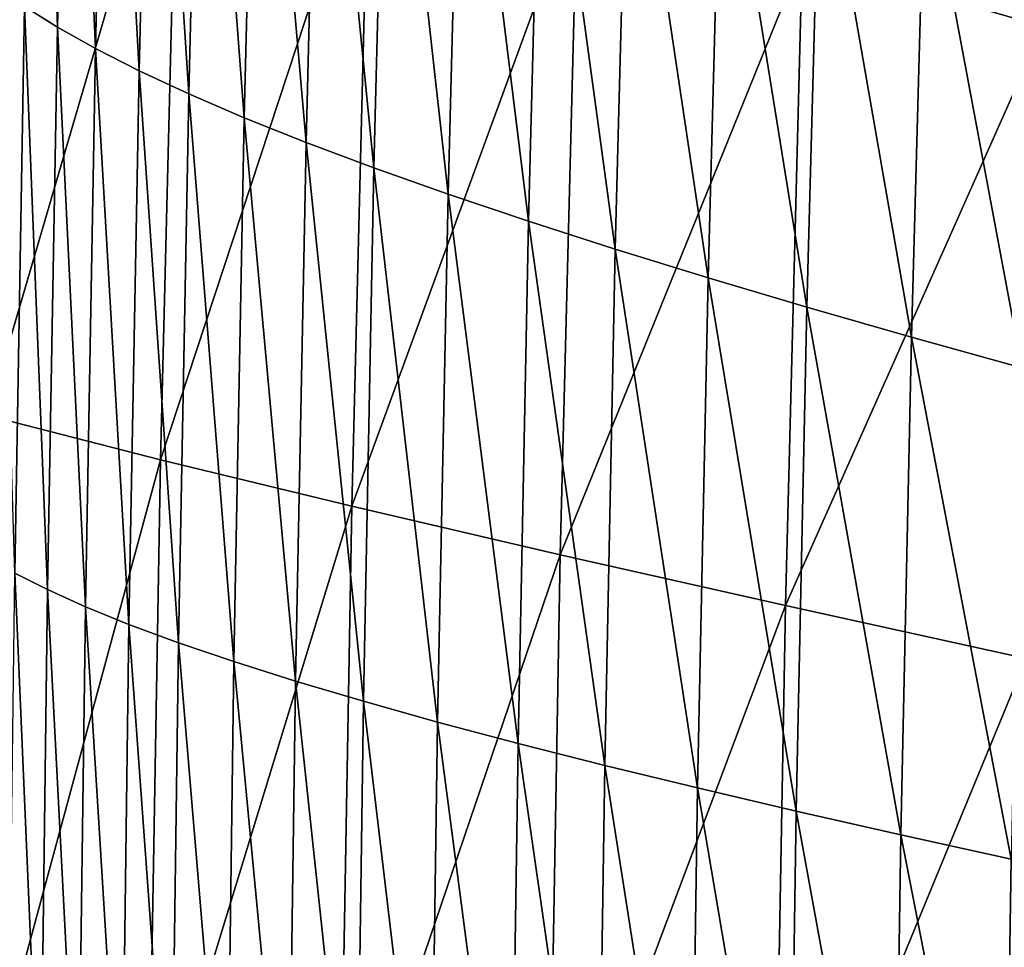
# Model space of a CAD drawing. Header units: millimetres. Extents: x -300 to 300, y -500 to 500.
# Tile 386 of 656: x -282 to -256, y 45 to 69. Entities that reach past the tile are written whole.
import ezdxf

# ---------------------------------------------------------------- set-up
doc = ezdxf.new("R2010")
doc.units = ezdxf.units.MM
doc.header["$LTSCALE"] = 81.481481
doc.layers.add('20', color=7, linetype='CONTINUOUS')
doc.layers.add('22', color=7, linetype='CONTINUOUS')

msp = doc.modelspace()

# ---------------------------------------------------------------- linework, layer by layer
at = {"layer": '20', "color": 7, "linetype": 'CONTINUOUS'}
for points in [[(-255.008, 68.729, 49.574), (-254.441, 84.82, 49.635), (-261.301, 70.541, 46.858), (-255.008, 68.729, 49.574)], [(-282.598, 58.554, 34.213), (-277.623, 75.527, 37.676), (-282.148, 77.033, 34.253), (-282.598, 58.554, 34.213)], [(-278.073, 57.4, 37.632), (-277.623, 75.527, 37.676), (-282.598, 58.554, 34.213), (-278.073, 57.4, 37.632)], [(-278.073, 57.4, 37.632), (-272.627, 73.942, 40.914), (-277.623, 75.527, 37.676), (-278.073, 57.4, 37.632)], [(-273.076, 56.187, 40.869), (-272.627, 73.942, 40.914), (-278.073, 57.4, 37.632), (-273.076, 56.187, 40.869)], [(-273.076, 56.187, 40.869), (-267.18, 72.279, 43.973), (-272.627, 73.942, 40.914), (-273.076, 56.187, 40.869)], [(-267.626, 54.916, 43.927), (-267.18, 72.279, 43.973), (-273.076, 56.187, 40.869), (-267.626, 54.916, 43.927)], [(-267.626, 54.916, 43.927), (-261.301, 70.541, 46.858), (-267.18, 72.279, 43.973), (-267.626, 54.916, 43.927)], [(-261.743, 53.589, 46.811), (-261.301, 70.541, 46.858), (-267.626, 54.916, 43.927), (-261.743, 53.589, 46.811)], [(-261.743, 53.589, 46.811), (-255.008, 68.729, 49.574), (-261.301, 70.541, 46.858), (-261.743, 53.589, 46.811)], [(-255.445, 52.206, 49.526), (-255.008, 68.729, 49.574), (-261.743, 53.589, 46.811), (-255.445, 52.206, 49.526)], [(-282.915, 39.559, 34.183), (-278.073, 57.4, 37.632), (-282.598, 58.554, 34.213), (-282.915, 39.559, 34.183)], [(-278.391, 38.774, 37.601), (-278.073, 57.4, 37.632), (-282.915, 39.559, 34.183), (-278.391, 38.774, 37.601)], [(-278.391, 38.774, 37.601), (-273.076, 56.187, 40.869), (-278.073, 57.4, 37.632), (-278.391, 38.774, 37.601)], [(-273.393, 37.949, 40.836), (-273.076, 56.187, 40.869), (-278.391, 38.774, 37.601), (-273.393, 37.949, 40.836)], [(-273.393, 37.949, 40.836), (-267.626, 54.916, 43.927), (-273.076, 56.187, 40.869), (-273.393, 37.949, 40.836)], [(-267.941, 37.086, 43.893), (-267.626, 54.916, 43.927), (-273.393, 37.949, 40.836), (-267.941, 37.086, 43.893)], [(-267.941, 37.086, 43.893), (-261.743, 53.589, 46.811), (-267.626, 54.916, 43.927), (-267.941, 37.086, 43.893)], [(-262.055, 36.184, 46.776), (-261.743, 53.589, 46.811), (-267.941, 37.086, 43.893), (-262.055, 36.184, 46.776)], [(-262.055, 36.184, 46.776), (-255.445, 52.206, 49.526), (-261.743, 53.589, 46.811), (-262.055, 36.184, 46.776)], [(-255.753, 35.246, 49.491), (-255.445, 52.206, 49.526), (-262.055, 36.184, 46.776), (-255.753, 35.246, 49.491)]]:
    msp.add_3dface(points, dxfattribs=at)
at = {"layer": '22', "color": 7, "linetype": 'CONTINUOUS'}
for points in [[(-281.623, 69.25, 12.669), (-281.296, 83.744, 12.657), (-280.765, 68.71, 14.115), (-281.623, 69.25, 12.669)], [(-280.765, 68.71, 14.115), (-281.296, 83.744, 12.657), (-280.435, 83.097, 14.109), (-280.765, 68.71, 14.115)], [(-280.765, 68.71, 14.115), (-280.435, 83.097, 14.109), (-279.771, 68.148, 15.569), (-280.765, 68.71, 14.115)], [(-279.771, 68.148, 15.569), (-280.435, 83.097, 14.109), (-279.437, 82.424, 15.569), (-279.771, 68.148, 15.569)], [(-279.771, 68.148, 15.569), (-279.437, 82.424, 15.569), (-278.63, 67.566, 17.036), (-279.771, 68.148, 15.569)], [(-278.63, 67.566, 17.036), (-279.437, 82.424, 15.569), (-278.294, 81.726, 17.041), (-278.63, 67.566, 17.036)], [(-278.63, 67.566, 17.036), (-278.294, 81.726, 17.041), (-277.335, 66.962, 18.514), (-278.63, 67.566, 17.036)], [(-277.335, 66.962, 18.514), (-278.294, 81.726, 17.041), (-276.996, 81.002, 18.524), (-277.335, 66.962, 18.514)], [(-277.335, 66.962, 18.514), (-276.996, 81.002, 18.524), (-275.882, 66.338, 20.002), (-277.335, 66.962, 18.514)], [(-275.882, 66.338, 20.002), (-276.996, 81.002, 18.524), (-275.541, 80.253, 20.016), (-275.882, 66.338, 20.002)], [(-275.882, 66.338, 20.002), (-275.541, 80.253, 20.016), (-274.27, 65.692, 21.494), (-275.882, 66.338, 20.002)], [(-274.27, 65.692, 21.494), (-275.541, 80.253, 20.016), (-273.926, 79.478, 21.512), (-274.27, 65.692, 21.494)], [(-274.27, 65.692, 21.494), (-273.926, 79.478, 21.512), (-272.495, 65.027, 22.986), (-274.27, 65.692, 21.494)], [(-272.495, 65.027, 22.986), (-273.926, 79.478, 21.512), (-272.15, 78.678, 23.007), (-272.495, 65.027, 22.986)], [(-272.495, 65.027, 22.986), (-272.15, 78.678, 23.007), (-270.557, 64.34, 24.475), (-272.495, 65.027, 22.986)], [(-270.557, 64.34, 24.475), (-272.15, 78.678, 23.007), (-270.21, 77.852, 24.499), (-270.557, 64.34, 24.475)], [(-270.557, 64.34, 24.475), (-270.21, 77.852, 24.499), (-268.453, 63.633, 25.956), (-270.557, 64.34, 24.475)], [(-268.453, 63.633, 25.956), (-270.21, 77.852, 24.499), (-268.106, 77.002, 25.982), (-268.453, 63.633, 25.956)], [(-268.453, 63.633, 25.956), (-268.106, 77.002, 25.982), (-266.187, 62.906, 27.423), (-268.453, 63.633, 25.956)], [(-266.187, 62.906, 27.423), (-268.106, 77.002, 25.982), (-265.839, 76.127, 27.451), (-266.187, 62.906, 27.423)], [(-266.187, 62.906, 27.423), (-265.839, 76.127, 27.451), (-263.761, 62.159, 28.873), (-266.187, 62.906, 27.423)], [(-263.761, 62.159, 28.873), (-265.839, 76.127, 27.451), (-263.413, 75.227, 28.904), (-263.761, 62.159, 28.873)], [(-263.761, 62.159, 28.873), (-263.413, 75.227, 28.904), (-261.18, 61.392, 30.303), (-263.761, 62.159, 28.873)], [(-261.18, 61.392, 30.303), (-263.413, 75.227, 28.904), (-260.832, 74.304, 30.335), (-261.18, 61.392, 30.303)], [(-261.18, 61.392, 30.303), (-260.832, 74.304, 30.335), (-258.447, 60.606, 31.71), (-261.18, 61.392, 30.303)], [(-258.447, 60.606, 31.71), (-260.832, 74.304, 30.335), (-258.1, 73.357, 31.744), (-258.447, 60.606, 31.71)], [(-258.447, 60.606, 31.71), (-258.1, 73.357, 31.744), (-255.564, 59.801, 33.091), (-258.447, 60.606, 31.71)], [(-255.564, 59.801, 33.091), (-258.1, 73.357, 31.744), (-255.218, 72.386, 33.125), (-255.564, 59.801, 33.091)], [(-281.882, 54.434, 12.679), (-282.353, 69.77, 11.229), (-281.623, 69.25, 12.669), (-281.882, 54.434, 12.679)], [(-281.882, 54.434, 12.679), (-281.623, 69.25, 12.669), (-281.026, 54.005, 14.12), (-281.882, 54.434, 12.679)], [(-281.026, 54.005, 14.12), (-281.623, 69.25, 12.669), (-280.765, 68.71, 14.115), (-281.026, 54.005, 14.12)], [(-281.026, 54.005, 14.12), (-280.765, 68.71, 14.115), (-280.034, 53.559, 15.569), (-281.026, 54.005, 14.12)], [(-280.034, 53.559, 15.569), (-280.765, 68.71, 14.115), (-279.771, 68.148, 15.569), (-280.034, 53.559, 15.569)], [(-280.034, 53.559, 15.569), (-279.771, 68.148, 15.569), (-278.896, 53.097, 17.031), (-280.034, 53.559, 15.569)], [(-278.896, 53.097, 17.031), (-279.771, 68.148, 15.569), (-278.63, 67.566, 17.036), (-278.896, 53.097, 17.031)], [(-278.896, 53.097, 17.031), (-278.63, 67.566, 17.036), (-277.603, 52.619, 18.506), (-278.896, 53.097, 17.031)], [(-277.603, 52.619, 18.506), (-278.63, 67.566, 17.036), (-277.335, 66.962, 18.514), (-277.603, 52.619, 18.506)], [(-277.603, 52.619, 18.506), (-277.335, 66.962, 18.514), (-276.152, 52.125, 19.99), (-277.603, 52.619, 18.506)], [(-276.152, 52.125, 19.99), (-277.335, 66.962, 18.514), (-275.882, 66.338, 20.002), (-276.152, 52.125, 19.99)], [(-276.152, 52.125, 19.99), (-275.882, 66.338, 20.002), (-274.541, 51.614, 21.479), (-276.152, 52.125, 19.99)], [(-274.541, 51.614, 21.479), (-275.882, 66.338, 20.002), (-274.27, 65.692, 21.494), (-274.541, 51.614, 21.479)], [(-274.541, 51.614, 21.479), (-274.27, 65.692, 21.494), (-272.769, 51.087, 22.969), (-274.541, 51.614, 21.479)], [(-272.769, 51.087, 22.969), (-274.27, 65.692, 21.494), (-272.495, 65.027, 22.986), (-272.769, 51.087, 22.969)], [(-272.769, 51.087, 22.969), (-272.495, 65.027, 22.986), (-270.832, 50.544, 24.455), (-272.769, 51.087, 22.969)], [(-270.832, 50.544, 24.455), (-272.495, 65.027, 22.986), (-270.557, 64.34, 24.475), (-270.832, 50.544, 24.455)], [(-270.832, 50.544, 24.455), (-270.557, 64.34, 24.475), (-268.729, 49.986, 25.934), (-270.832, 50.544, 24.455)], [(-268.729, 49.986, 25.934), (-270.557, 64.34, 24.475), (-268.453, 63.633, 25.956), (-268.729, 49.986, 25.934)], [(-268.729, 49.986, 25.934), (-268.453, 63.633, 25.956), (-266.463, 49.411, 27.399), (-268.729, 49.986, 25.934)], [(-266.463, 49.411, 27.399), (-268.453, 63.633, 25.956), (-266.187, 62.906, 27.423), (-266.463, 49.411, 27.399)], [(-266.463, 49.411, 27.399), (-266.187, 62.906, 27.423), (-264.038, 48.822, 28.848), (-266.463, 49.411, 27.399)], [(-264.038, 48.822, 28.848), (-266.187, 62.906, 27.423), (-263.761, 62.159, 28.873), (-264.038, 48.822, 28.848)], [(-264.038, 48.822, 28.848), (-263.761, 62.159, 28.873), (-261.456, 48.216, 30.277), (-264.038, 48.822, 28.848)], [(-261.456, 48.216, 30.277), (-263.761, 62.159, 28.873), (-261.18, 61.392, 30.303), (-261.456, 48.216, 30.277)], [(-261.456, 48.216, 30.277), (-261.18, 61.392, 30.303), (-258.722, 47.596, 31.683), (-261.456, 48.216, 30.277)], [(-258.722, 47.596, 31.683), (-261.18, 61.392, 30.303), (-258.447, 60.606, 31.71), (-258.722, 47.596, 31.683)], [(-258.722, 47.596, 31.683), (-258.447, 60.606, 31.71), (-255.839, 46.961, 33.063), (-258.722, 47.596, 31.683)], [(-255.839, 46.961, 33.063), (-258.447, 60.606, 31.71), (-255.564, 59.801, 33.091), (-255.839, 46.961, 33.063)], [(-282.073, 39.292, 12.687), (-281.882, 54.434, 12.679), (-281.22, 38.98, 14.123), (-282.073, 39.292, 12.687)], [(-281.22, 38.98, 14.123), (-281.882, 54.434, 12.679), (-281.026, 54.005, 14.12), (-281.22, 38.98, 14.123)], [(-281.22, 38.98, 14.123), (-281.026, 54.005, 14.12), (-280.229, 38.655, 15.569), (-281.22, 38.98, 14.123)], [(-280.229, 38.655, 15.569), (-281.026, 54.005, 14.12), (-280.034, 53.559, 15.569), (-280.229, 38.655, 15.569)], [(-280.229, 38.655, 15.569), (-280.034, 53.559, 15.569), (-279.093, 38.319, 17.028), (-280.229, 38.655, 15.569)], [(-279.093, 38.319, 17.028), (-280.034, 53.559, 15.569), (-278.896, 53.097, 17.031), (-279.093, 38.319, 17.028)], [(-279.093, 38.319, 17.028), (-278.896, 53.097, 17.031), (-277.801, 37.971, 18.5), (-279.093, 38.319, 17.028)], [(-277.801, 37.971, 18.5), (-278.896, 53.097, 17.031), (-277.603, 52.619, 18.506), (-277.801, 37.971, 18.5)], [(-277.801, 37.971, 18.5), (-277.603, 52.619, 18.506), (-276.352, 37.611, 19.981), (-277.801, 37.971, 18.5)], [(-276.352, 37.611, 19.981), (-277.603, 52.619, 18.506), (-276.152, 52.125, 19.99), (-276.352, 37.611, 19.981)], [(-276.352, 37.611, 19.981), (-276.152, 52.125, 19.99), (-274.743, 37.24, 21.468), (-276.352, 37.611, 19.981)], [(-274.743, 37.24, 21.468), (-276.152, 52.125, 19.99), (-274.541, 51.614, 21.479), (-274.743, 37.24, 21.468)], [(-274.743, 37.24, 21.468), (-274.541, 51.614, 21.479), (-272.972, 36.858, 22.956), (-274.743, 37.24, 21.468)], [(-272.972, 36.858, 22.956), (-274.541, 51.614, 21.479), (-272.769, 51.087, 22.969), (-272.972, 36.858, 22.956)], [(-272.972, 36.858, 22.956), (-272.769, 51.087, 22.969), (-271.036, 36.463, 24.44), (-272.972, 36.858, 22.956)], [(-271.036, 36.463, 24.44), (-272.769, 51.087, 22.969), (-270.832, 50.544, 24.455), (-271.036, 36.463, 24.44)], [(-271.036, 36.463, 24.44), (-270.832, 50.544, 24.455), (-268.933, 36.058, 25.917), (-271.036, 36.463, 24.44)], [(-268.933, 36.058, 25.917), (-270.832, 50.544, 24.455), (-268.729, 49.986, 25.934), (-268.933, 36.058, 25.917)], [(-268.933, 36.058, 25.917), (-268.729, 49.986, 25.934), (-266.668, 35.642, 27.381), (-268.933, 36.058, 25.917)], [(-266.668, 35.642, 27.381), (-268.729, 49.986, 25.934), (-266.463, 49.411, 27.399), (-266.668, 35.642, 27.381)], [(-266.668, 35.642, 27.381), (-266.463, 49.411, 27.399), (-264.243, 35.214, 28.829), (-266.668, 35.642, 27.381)], [(-264.243, 35.214, 28.829), (-266.463, 49.411, 27.399), (-264.038, 48.822, 28.848), (-264.243, 35.214, 28.829)], [(-264.243, 35.214, 28.829), (-264.038, 48.822, 28.848), (-261.662, 34.775, 30.257), (-264.243, 35.214, 28.829)], [(-261.662, 34.775, 30.257), (-264.038, 48.822, 28.848), (-261.456, 48.216, 30.277), (-261.662, 34.775, 30.257)], [(-261.662, 34.775, 30.257), (-261.456, 48.216, 30.277), (-258.927, 34.326, 31.663), (-261.662, 34.775, 30.257)], [(-258.927, 34.326, 31.663), (-261.456, 48.216, 30.277), (-258.722, 47.596, 31.683), (-258.927, 34.326, 31.663)], [(-258.927, 34.326, 31.663), (-258.722, 47.596, 31.683), (-256.044, 33.866, 33.041), (-258.927, 34.326, 31.663)], [(-256.044, 33.866, 33.041), (-258.722, 47.596, 31.683), (-255.839, 46.961, 33.063), (-256.044, 33.866, 33.041)], [(-256.044, 33.866, 33.041), (-255.839, 46.961, 33.063), (-253.014, 33.396, 34.391), (-256.044, 33.866, 33.041)]]:
    msp.add_3dface(points, dxfattribs=at)

doc.saveas('drawing.dxf')
